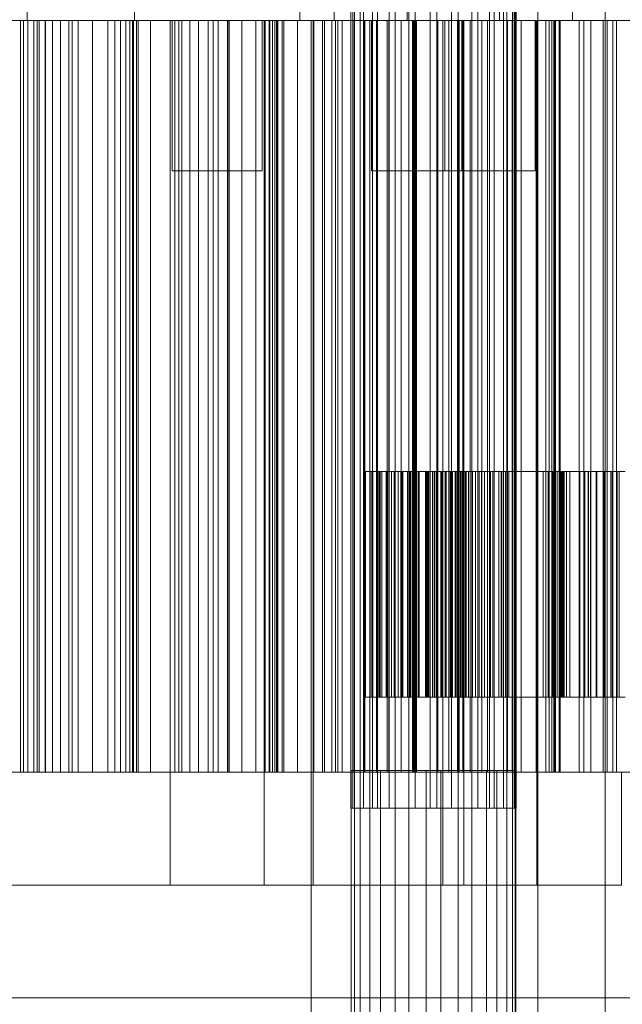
# Model space of a CAD drawing. Header units: millimetres. Extents: x -1970 to 61924, y -58230 to 6847.
# Tile 594 of 656: x 24470 to 24630, y -17512 to -17250. Entities that reach past the tile are written whole.
import ezdxf

# ---------------------------------------------------------------- set-up
doc = ezdxf.new("R2010")
doc.units = ezdxf.units.MM
for name, color, linetype, lineweight in [('COTAS_P', 1, 'Continuous', 0), ('superior_briquetadora', 7, 'Continuous', 0), ('superior_C02', 7, 'Continuous', 0)]:
    doc.layers.add(name, color=color, linetype=linetype, lineweight=lineweight)
doc.dimstyles.new('R19_100', dxfattribs={"dimtxt": 250, "dimasz": 150, "dimexe": 150, "dimexo": 80, "dimgap": 100, "dimtad": 1, "dimtih": 1, "dimtoh": 1, "dimdsep": 46, "dimcen": 0.09, "dimadec": 0, "dimazin": 0, "dimtfac": 1, "dimtdec": 4, "dimtofl": 0, "dimtmove": 0, "dimatfit": 3, "dimfxl": 1, "dimtolj": 1, "dimtzin": 0, "dimarcsym": 0})

# ---------------------------------------------------------------- blocks, each defined once
blk = doc.blocks.new('DIM_R26_29')
at = {"layer": 'COTAS_P'}
for p, q in [((24250.07, -17080), (24400.07, -17035)), ((26750.07, -17080), (26600.07, -17035)), ((24250.07, -17980), (24250.07, -17080)), ((24250.07, -17080), (26750.07, -17080)), ((24250.07, -17080), (24400.07, -17125)), ((26750.07, -17080), (26600.07, -17125)), ((26750.07, -17980), (26750.07, -17080))]:
    blk.add_line(p, q, dxfattribs=at)
blk.add_text('2500 P', height=250, dxfattribs=at).set_placement((25500.07, -16980))

msp = doc.modelspace()

# ---------------------------------------------------------------- linework, layer by layer
at = {"layer": 'superior_briquetadora'}
for p, q in [((24472.067, -17236), (24472.067, -17250)), ((24500.567, -17236), (24500.567, -17250)), ((24544.567, -17236), (24544.567, -17250)), ((24553.641, -17236), (24553.641, -17250)), ((24573.067, -17236), (24573.067, -17250)), ((24597.641, -17236), (24597.641, -17250)), ((24617.067, -17236), (24617.067, -17250)), ((24464.008, -17250), (24473.845, -17250)), ((24469.089, -17250), (24487.379, -17250)), ((24487.57, -17250), (24469.186, -17250)), ((24469.889, -17250), (24472.067, -17250)), ((24470.252, -17250), (24471.091, -17250)), ((24472.197, -17250), (24470.252, -17250)), ((24470.252, -17450), (24470.252, -17250)), ((24471.091, -17250), (24474.682, -17250)), ((24471.091, -17450), (24471.091, -17250)), ((24476.851, -17250), (24472.197, -17250)), ((24472.197, -17450), (24472.197, -17250)), ((24473.845, -17250), (24473.845, -17450)), ((24473.845, -17250), (24475.271, -17250)), ((24474.682, -17250), (24480.886, -17250)), ((24474.682, -17450), (24474.682, -17250)), ((24475.271, -17250), (24475.271, -17450)), ((24475.271, -17250), (24476.94, -17250)), ((24484.035, -17250), (24476.851, -17250)), ((24476.851, -17450), (24476.851, -17250)), ((24476.94, -17250), (24476.94, -17450)), ((24476.94, -17250), (24478.822, -17250)), ((24478.822, -17250), (24478.822, -17450)), ((24478.822, -17250), (24480.899, -17250)), ((24480.886, -17250), (24489.466, -17250)), ((24480.886, -17450), (24480.886, -17250)), ((24480.899, -17250), (24480.899, -17450)), ((24480.899, -17250), (24483.158, -17250)), ((24483.158, -17250), (24483.158, -17450)), ((24483.158, -17250), (24485.59, -17250)), ((24493.474, -17250), (24484.035, -17250)), ((24484.035, -17450), (24484.035, -17250)), ((24485.59, -17250), (24485.59, -17450)), ((24485.59, -17250), (24495.404, -17250)), ((24487.379, -17250), (24504.236, -17250)), ((24504.513, -17250), (24487.57, -17250)), ((24489.466, -17250), (24500.092, -17250)), ((24489.466, -17450), (24489.466, -17250)), ((24504.805, -17250), (24493.474, -17250)), ((24493.474, -17450), (24493.474, -17250)), ((24495.404, -17250), (24495.404, -17450)), ((24495.404, -17250), (24496.91, -17250)), ((24496.91, -17250), (24496.91, -17450)), ((24496.91, -17250), (24498.244, -17250)), ((24498.244, -17250), (24498.244, -17450)), ((24498.244, -17250), (24499.394, -17250)), ((24499.394, -17250), (24499.394, -17450)), ((24499.394, -17250), (24500.349, -17250)), ((24500.092, -17250), (24512.355, -17250)), ((24500.092, -17450), (24500.092, -17250)), ((24500.349, -17250), (24500.349, -17450)), ((24500.349, -17250), (24501.091, -17250)), ((24500.567, -17250), (24502.746, -17250)), ((24501.091, -17250), (24501.091, -17450)), ((24501.091, -17250), (24501.591, -17250)), ((24501.591, -17250), (24501.591, -17450)), ((24501.591, -17250), (24511.334, -17250)), ((24502.746, -17250), (24508.851, -17250)), ((24504.236, -17250), (24519.01, -17250)), ((24519.364, -17250), (24504.513, -17250)), ((24517.591, -17250), (24504.805, -17250)), ((24504.805, -17450), (24504.805, -17250)), ((24508.851, -17250), (24517.672, -17250)), ((24510.067, -17480), (24510.067, -17250)), ((24511.305, -17250), (24510.067, -17250)), ((24510.567, -17250), (24511.756, -17250)), ((24510.567, -17250), (24510.567, -17290)), ((24514.774, -17250), (24511.305, -17250)), ((24511.334, -17250), (24511.334, -17450)), ((24511.334, -17250), (24513.204, -17250)), ((24511.756, -17250), (24515.086, -17250)), ((24512.355, -17250), (24525.784, -17250)), ((24512.355, -17450), (24512.355, -17250)), ((24513.204, -17250), (24513.204, -17450)), ((24513.204, -17250), (24515.315, -17250)), ((24519.786, -17250), (24514.774, -17250)), ((24515.086, -17250), (24519.897, -17250)), ((24515.315, -17250), (24515.315, -17450)), ((24515.315, -17250), (24517.635, -17250)), ((24521.463, -17250), (24517.591, -17250)), ((24517.591, -17450), (24517.591, -17250)), ((24517.635, -17250), (24517.635, -17450)), ((24517.635, -17250), (24520.148, -17250)), ((24517.672, -17250), (24527.463, -17250)), ((24519.01, -17250), (24531.136, -17250)), ((24531.552, -17250), (24519.364, -17250)), ((24525.349, -17250), (24519.786, -17250)), ((24519.897, -17250), (24525.238, -17250)), ((24520.148, -17250), (24520.148, -17450)), ((24520.148, -17250), (24522.84, -17250)), ((24525.303, -17250), (24521.463, -17250)), ((24521.463, -17450), (24521.463, -17250)), ((24522.84, -17250), (24522.84, -17450)), ((24522.84, -17250), (24525.701, -17250)), ((24525.238, -17250), (24530.049, -17250)), ((24529.108, -17250), (24525.303, -17250)), ((24525.303, -17450), (24525.303, -17250)), ((24530.361, -17250), (24525.349, -17250)), ((24525.701, -17250), (24525.701, -17450)), ((24525.701, -17250), (24535.372, -17250)), ((24525.784, -17250), (24539.862, -17250)), ((24525.784, -17450), (24525.784, -17250)), ((24527.463, -17250), (24536.284, -17250)), ((24532.878, -17250), (24529.108, -17250)), ((24529.108, -17450), (24529.108, -17250)), ((24530.049, -17250), (24533.379, -17250)), ((24533.83, -17250), (24530.361, -17250)), ((24531.136, -17250), (24540.146, -17250)), ((24540.608, -17250), (24531.552, -17250)), ((24536.611, -17250), (24532.878, -17250)), ((24532.878, -17450), (24532.878, -17250)), ((24533.379, -17250), (24534.567, -17250)), ((24535.067, -17250), (24533.83, -17250)), ((24534.567, -17250), (24534.567, -17290)), ((24535.067, -17480), (24535.067, -17250)), ((24535.372, -17250), (24535.372, -17450)), ((24535.372, -17250), (24536.393, -17250)), ((24536.284, -17250), (24542.389, -17250)), ((24536.393, -17250), (24536.393, -17450)), ((24536.393, -17250), (24537.242, -17250)), ((24540.304, -17250), (24536.611, -17250)), ((24536.611, -17450), (24536.611, -17250)), ((24537.242, -17250), (24537.242, -17450)), ((24537.242, -17250), (24537.91, -17250)), ((24537.91, -17250), (24537.91, -17450)), ((24537.91, -17250), (24538.386, -17250)), ((24538.386, -17250), (24538.386, -17450)), ((24538.386, -17250), (24538.651, -17250)), ((24538.651, -17250), (24538.651, -17450)), ((24538.651, -17250), (24538.678, -17250)), ((24538.678, -17250), (24538.678, -17450)), ((24538.678, -17250), (24548.232, -17250)), ((24539.862, -17250), (24554.05, -17250)), ((24539.862, -17450), (24539.862, -17250)), ((24540.146, -17250), (24545.694, -17250)), ((24543.957, -17250), (24540.304, -17250)), ((24540.304, -17450), (24540.304, -17250)), ((24546.184, -17250), (24540.608, -17250)), ((24542.389, -17250), (24544.567, -17250)), ((24547.567, -17250), (24543.957, -17250)), ((24543.957, -17450), (24543.957, -17250)), ((24545.694, -17250), (24547.567, -17250)), ((24548.067, -17250), (24546.184, -17250)), ((24547.567, -17250), (24547.567, -17800)), ((24551.134, -17250), (24547.567, -17250)), ((24547.567, -17450), (24547.567, -17250)), ((24548.067, -17250), (24548.067, -17480)), ((24548.232, -17250), (24548.232, -17450)), ((24548.232, -17250), (24550.53, -17250)), ((24550.53, -17250), (24550.53, -17450)), ((24550.53, -17250), (24553.061, -17250)), ((24554.654, -17250), (24551.134, -17250)), ((24551.134, -17450), (24551.134, -17250)), ((24553.061, -17250), (24553.061, -17450)), ((24553.061, -17250), (24555.798, -17250)), ((24553.641, -17250), (24555.82, -17250)), ((24554.05, -17250), (24567.801, -17250)), ((24554.05, -17450), (24554.05, -17250)), ((24558.128, -17250), (24554.654, -17250)), ((24554.654, -17450), (24554.654, -17250)), ((24555.798, -17250), (24555.798, -17450)), ((24555.798, -17250), (24558.722, -17250)), ((24555.82, -17250), (24561.924, -17250)), ((24561.553, -17250), (24558.128, -17250)), ((24558.128, -17450), (24558.128, -17250)), ((24558.722, -17250), (24558.722, -17450)), ((24558.722, -17250), (24561.82, -17250)), ((24564.927, -17250), (24561.553, -17250)), ((24561.553, -17450), (24561.553, -17250)), ((24561.82, -17250), (24561.82, -17450)), ((24561.82, -17250), (24565.083, -17250)), ((24561.924, -17250), (24570.746, -17250)), ((24563.141, -17480), (24563.141, -17250)), ((24564.379, -17250), (24563.141, -17250)), ((24563.641, -17250), (24564.83, -17250)), ((24563.641, -17250), (24563.641, -17290)), ((24567.848, -17250), (24564.379, -17250)), ((24564.83, -17250), (24568.159, -17250)), ((24568.249, -17250), (24564.927, -17250)), ((24564.927, -17450), (24564.927, -17250)), ((24565.083, -17250), (24565.083, -17450)), ((24565.083, -17250), (24574.52, -17250)), ((24567.801, -17250), (24574.552, -17250)), ((24567.801, -17450), (24567.801, -17250)), ((24572.86, -17250), (24567.848, -17250)), ((24568.159, -17250), (24572.971, -17250)), ((24571.518, -17250), (24568.249, -17250)), ((24568.249, -17450), (24568.249, -17250)), ((24570.746, -17250), (24580.537, -17250)), ((24574.733, -17250), (24571.518, -17250)), ((24571.518, -17450), (24571.518, -17250)), ((24578.423, -17250), (24572.86, -17250)), ((24572.971, -17250), (24578.311, -17250)), ((24573.067, -17250), (24575.246, -17250)), ((24574.52, -17250), (24574.52, -17450)), ((24574.52, -17250), (24575.044, -17250)), ((24574.552, -17250), (24581.247, -17250)), ((24574.552, -17450), (24574.552, -17250)), ((24586.499, -17250), (24574.733, -17250)), ((24574.733, -17450), (24574.733, -17250)), ((24574.912, -17250), (24574.912, -17450)), ((24575.357, -17250), (24574.912, -17250)), ((24574.912, -17250), (24584.186, -17250)), ((24575.044, -17250), (24575.044, -17450)), ((24575.044, -17250), (24575.4, -17250)), ((24575.246, -17250), (24581.351, -17250)), ((24575.357, -17250), (24575.357, -17450)), ((24575.571, -17250), (24575.357, -17250)), ((24575.4, -17250), (24575.4, -17450)), ((24575.4, -17250), (24575.58, -17250)), ((24575.571, -17250), (24575.571, -17450)), ((24575.58, -17250), (24575.58, -17450)), ((24578.311, -17250), (24583.123, -17250)), ((24583.435, -17250), (24578.423, -17250)), ((24580.537, -17250), (24589.358, -17250)), ((24581.247, -17250), (24587.882, -17250)), ((24581.247, -17450), (24581.247, -17250)), ((24581.351, -17250), (24590.172, -17250)), ((24582.567, -17480), (24582.567, -17250)), ((24583.805, -17250), (24582.567, -17250)), ((24583.067, -17250), (24584.256, -17250)), ((24583.067, -17250), (24583.067, -17290)), ((24583.123, -17250), (24586.453, -17250)), ((24586.903, -17250), (24583.435, -17250)), ((24587.274, -17250), (24583.805, -17250)), ((24584.186, -17250), (24584.186, -17450)), ((24584.186, -17250), (24586.887, -17250)), ((24584.256, -17250), (24587.586, -17250)), ((24586.453, -17250), (24587.641, -17250)), ((24599.595, -17250), (24586.499, -17250)), ((24586.499, -17450), (24586.499, -17250)), ((24586.887, -17250), (24586.887, -17450)), ((24586.887, -17250), (24589.816, -17250)), ((24588.141, -17250), (24586.903, -17250)), ((24592.286, -17250), (24587.274, -17250)), ((24587.586, -17250), (24592.397, -17250)), ((24587.641, -17250), (24587.641, -17290)), ((24587.882, -17250), (24594.456, -17250)), ((24587.882, -17450), (24587.882, -17250)), ((24588.141, -17480), (24588.141, -17250)), ((24589.358, -17250), (24595.462, -17250)), ((24589.816, -17250), (24589.816, -17450)), ((24589.816, -17250), (24592.942, -17250)), ((24590.172, -17250), (24599.963, -17250)), ((24597.849, -17250), (24592.286, -17250)), ((24592.397, -17250), (24597.738, -17250)), ((24592.942, -17250), (24592.942, -17450)), ((24592.942, -17250), (24596.25, -17250)), ((24594.456, -17250), (24600.964, -17250)), ((24594.456, -17450), (24594.456, -17250)), ((24595.462, -17250), (24597.641, -17250)), ((24596.25, -17250), (24596.25, -17450)), ((24596.25, -17250), (24599.725, -17250)), ((24597.738, -17250), (24602.549, -17250)), ((24602.861, -17250), (24597.849, -17250)), ((24613.516, -17250), (24599.595, -17250)), ((24599.595, -17450), (24599.595, -17250)), ((24599.725, -17250), (24599.725, -17450)), ((24599.725, -17250), (24603.358, -17250)), ((24599.963, -17250), (24608.784, -17250)), ((24600.964, -17250), (24607.404, -17250)), ((24600.964, -17450), (24600.964, -17250)), ((24602.549, -17250), (24605.879, -17250)), ((24606.33, -17250), (24602.861, -17250)), ((24603.358, -17250), (24603.358, -17450)), ((24603.358, -17250), (24612.468, -17250)), ((24605.879, -17250), (24607.067, -17250)), ((24607.567, -17250), (24606.33, -17250)), ((24607.067, -17250), (24607.067, -17290)), ((24607.404, -17250), (24613.773, -17250)), ((24607.404, -17450), (24607.404, -17250)), ((24607.567, -17480), (24607.567, -17250)), ((24608.784, -17250), (24614.889, -17250)), ((24609.944, -17250), (24609.944, -17450)), ((24610.858, -17250), (24609.944, -17250)), ((24609.944, -17250), (24618.847, -17250)), ((24610.858, -17250), (24610.858, -17450)), ((24611.548, -17250), (24610.858, -17250)), ((24611.548, -17250), (24611.548, -17450)), ((24612.041, -17250), (24611.548, -17250)), ((24612.041, -17250), (24612.041, -17450)), ((24612.352, -17250), (24612.041, -17250)), ((24612.352, -17250), (24612.352, -17450)), ((24612.492, -17250), (24612.352, -17250)), ((24612.468, -17250), (24612.468, -17450)), ((24612.468, -17250), (24612.492, -17250)), ((24612.492, -17250), (24612.492, -17450)), ((24627.729, -17250), (24613.516, -17250)), ((24613.516, -17450), (24613.516, -17250)), ((24613.773, -17250), (24620.067, -17250)), ((24613.773, -17450), (24613.773, -17250)), ((24614.889, -17250), (24617.067, -17250)), ((24618.847, -17250), (24618.847, -17450)), ((24618.847, -17250), (24621.928, -17250)), ((24620.067, -17250), (24626.286, -17250)), ((24620.067, -17450), (24620.067, -17250)), ((24621.928, -17250), (24621.928, -17450)), ((24621.928, -17250), (24625.224, -17250)), ((24625.224, -17250), (24625.224, -17450)), ((24625.224, -17250), (24628.711, -17250)), ((24626.286, -17250), (24632.424, -17250)), ((24626.286, -17450), (24626.286, -17250)), ((24641.685, -17250), (24627.729, -17250)), ((24627.729, -17450), (24627.729, -17250)), ((24628.711, -17250), (24628.711, -17450)), ((24628.711, -17250), (24632.37, -17250)), ((24510.567, -17290), (24511.756, -17290)), ((24511.756, -17290), (24515.086, -17290)), ((24515.086, -17290), (24519.897, -17290)), ((24519.897, -17290), (24525.238, -17290)), ((24525.238, -17290), (24530.049, -17290)), ((24530.049, -17290), (24533.379, -17290)), ((24533.379, -17290), (24534.567, -17290)), ((24563.641, -17290), (24564.83, -17290)), ((24564.83, -17290), (24568.159, -17290)), ((24568.159, -17290), (24572.971, -17290)), ((24572.971, -17290), (24578.311, -17290)), ((24578.311, -17290), (24583.123, -17290)), ((24583.067, -17290), (24584.256, -17290)), ((24583.123, -17290), (24586.453, -17290)), ((24584.256, -17290), (24587.586, -17290)), ((24586.453, -17290), (24587.641, -17290)), ((24587.586, -17290), (24592.397, -17290)), ((24592.397, -17290), (24597.738, -17290)), ((24597.738, -17290), (24602.549, -17290)), ((24602.549, -17290), (24605.879, -17290)), ((24605.879, -17290), (24607.067, -17290)), ((24561.569, -17370), (24561.569, -17430)), ((24563.168, -17370), (24561.569, -17370)), ((24561.569, -17370), (24563.515, -17370)), ((24562.043, -17370), (24562.043, -17430)), ((24563.942, -17370), (24562.043, -17370)), ((24562.043, -17370), (24563.833, -17370)), ((24563.168, -17370), (24563.168, -17430)), ((24565.695, -17370), (24563.168, -17370)), ((24563.515, -17370), (24563.515, -17430)), ((24563.515, -17370), (24565.505, -17370)), ((24563.833, -17370), (24563.833, -17430)), ((24563.833, -17370), (24566.381, -17370)), ((24563.942, -17370), (24563.942, -17430)), ((24565.888, -17370), (24563.942, -17370)), ((24565.505, -17370), (24565.505, -17430)), ((24565.505, -17370), (24567.533, -17370)), ((24565.695, -17370), (24565.695, -17430)), ((24568.204, -17370), (24565.695, -17370)), ((24565.888, -17370), (24565.888, -17430)), ((24567.876, -17370), (24565.888, -17370)), ((24566.381, -17370), (24566.381, -17430)), ((24566.381, -17370), (24568.908, -17370)), ((24567.533, -17370), (24567.533, -17430)), ((24567.533, -17370), (24569.598, -17370)), ((24567.876, -17370), (24567.876, -17430)), ((24569.904, -17370), (24567.876, -17370)), ((24568.204, -17370), (24568.204, -17430)), ((24570.69, -17370), (24568.204, -17370)), ((24568.908, -17370), (24568.908, -17430)), ((24568.908, -17370), (24571.408, -17370)), ((24569.598, -17370), (24569.598, -17430)), ((24569.598, -17370), (24571.694, -17370)), ((24569.904, -17370), (24569.904, -17430)), ((24571.968, -17370), (24569.904, -17370)), ((24570.69, -17370), (24570.69, -17430)), ((24573.145, -17370), (24570.69, -17370)), ((24571.408, -17370), (24571.408, -17430)), ((24571.408, -17370), (24573.873, -17370)), ((24571.694, -17370), (24571.694, -17430)), ((24571.694, -17370), (24573.819, -17370)), ((24571.968, -17370), (24571.968, -17430)), ((24574.065, -17370), (24571.968, -17370)), ((24573.145, -17370), (24573.145, -17430)), ((24575.563, -17370), (24573.145, -17370)), ((24573.819, -17370), (24573.819, -17430)), ((24573.819, -17370), (24575.971, -17370)), ((24573.873, -17370), (24573.873, -17430)), ((24573.873, -17370), (24576.297, -17370)), ((24574.065, -17370), (24574.065, -17430)), ((24576.195, -17370), (24574.065, -17370)), ((24575.563, -17370), (24575.563, -17430)), ((24577.933, -17370), (24575.563, -17370)), ((24575.971, -17370), (24575.971, -17430)), ((24575.971, -17370), (24578.154, -17370)), ((24576.195, -17370), (24576.195, -17430)), ((24578.363, -17370), (24576.195, -17370)), ((24576.297, -17370), (24576.297, -17430)), ((24576.297, -17370), (24578.668, -17370)), ((24577.933, -17370), (24577.933, -17430)), ((24580.241, -17370), (24577.933, -17370)), ((24578.154, -17370), (24578.154, -17430)), ((24578.154, -17370), (24588.463, -17370)), ((24578.363, -17370), (24578.363, -17430)), ((24588.646, -17370), (24578.363, -17370)), ((24578.668, -17370), (24578.668, -17430)), ((24578.668, -17370), (24580.973, -17370)), ((24578.813, -17370), (24578.813, -17430)), ((24583.485, -17370), (24578.813, -17370)), ((24578.813, -17370), (24579.772, -17370)), ((24579.772, -17370), (24579.772, -17430)), ((24579.772, -17370), (24580.83, -17370)), ((24580.241, -17370), (24580.241, -17430)), ((24582.453, -17370), (24580.241, -17370)), ((24580.334, -17370), (24580.334, -17430)), ((24581.228, -17370), (24580.334, -17370)), ((24580.334, -17370), (24585.158, -17370)), ((24580.83, -17370), (24580.83, -17430)), ((24580.83, -17370), (24581.987, -17370)), ((24580.973, -17370), (24580.973, -17430)), ((24580.973, -17370), (24583.174, -17370)), ((24581.228, -17370), (24581.228, -17430)), ((24582.225, -17370), (24581.228, -17370)), ((24581.987, -17370), (24581.987, -17430)), ((24581.987, -17370), (24583.241, -17370)), ((24582.225, -17370), (24582.225, -17430)), ((24583.322, -17370), (24582.225, -17370)), ((24582.453, -17370), (24582.453, -17430)), ((24592.221, -17370), (24582.453, -17370)), ((24583.174, -17370), (24583.174, -17430)), ((24583.174, -17370), (24592.851, -17370)), ((24583.241, -17370), (24583.241, -17430)), ((24583.241, -17370), (24584.594, -17370)), ((24583.322, -17370), (24583.322, -17430)), ((24584.521, -17370), (24583.322, -17370)), ((24583.485, -17370), (24583.485, -17430)), ((24586.139, -17370), (24583.485, -17370)), ((24584.521, -17370), (24584.521, -17430)), ((24585.822, -17370), (24584.521, -17370)), ((24584.594, -17370), (24584.594, -17430)), ((24584.594, -17370), (24586.052, -17370)), ((24585.158, -17370), (24585.158, -17430)), ((24585.158, -17370), (24587.803, -17370)), ((24585.822, -17370), (24585.822, -17430)), ((24587.232, -17370), (24585.822, -17370)), ((24586.052, -17370), (24586.052, -17430)), ((24586.052, -17370), (24587.625, -17370)), ((24586.139, -17370), (24586.139, -17430)), ((24588.715, -17370), (24586.139, -17370)), ((24587.232, -17370), (24587.232, -17430)), ((24588.761, -17370), (24587.232, -17370)), ((24587.625, -17370), (24587.625, -17430)), ((24587.625, -17370), (24589.357, -17370)), ((24587.803, -17370), (24587.803, -17430)), ((24587.803, -17370), (24590.367, -17370)), ((24588.463, -17370), (24588.463, -17430)), ((24588.463, -17370), (24588.646, -17370)), ((24588.646, -17370), (24588.646, -17430)), ((24588.715, -17370), (24588.715, -17430)), ((24591.205, -17370), (24588.715, -17370)), ((24588.761, -17370), (24588.761, -17430)), ((24590.456, -17370), (24588.761, -17370)), ((24589.357, -17370), (24589.357, -17430)), ((24589.357, -17370), (24598.256, -17370)), ((24590.367, -17370), (24590.367, -17430)), ((24590.367, -17370), (24592.842, -17370)), ((24590.456, -17370), (24590.456, -17430)), ((24599.217, -17370), (24590.456, -17370)), ((24591.205, -17370), (24591.205, -17430)), ((24593.602, -17370), (24591.205, -17370)), ((24592.221, -17370), (24592.221, -17430)), ((24598.256, -17370), (24592.221, -17370)), ((24592.842, -17370), (24592.842, -17430)), ((24592.842, -17370), (24595.221, -17370)), ((24592.851, -17370), (24592.851, -17430)), ((24592.851, -17370), (24599.217, -17370)), ((24593.602, -17370), (24593.602, -17430)), ((24595.894, -17370), (24593.602, -17370)), ((24595.221, -17370), (24595.221, -17430)), ((24595.221, -17370), (24597.492, -17370)), ((24595.894, -17370), (24595.894, -17430)), ((24598.068, -17370), (24595.894, -17370)), ((24597.492, -17370), (24597.492, -17430)), ((24597.492, -17370), (24599.64, -17370)), ((24598.068, -17370), (24598.068, -17430)), ((24600.097, -17370), (24598.068, -17370)), ((24598.256, -17370), (24598.256, -17430)), ((24599.217, -17370), (24599.217, -17430)), ((24599.64, -17370), (24599.64, -17430)), ((24599.64, -17370), (24601.641, -17370)), ((24600.097, -17370), (24600.097, -17430)), ((24601.916, -17370), (24600.097, -17370)), ((24601.641, -17370), (24601.641, -17430)), ((24601.641, -17370), (24603.424, -17370)), ((24601.916, -17370), (24601.916, -17430)), ((24609.234, -17370), (24601.916, -17370)), ((24603.424, -17370), (24603.424, -17430)), ((24603.424, -17370), (24610.553, -17370)), ((24609.234, -17370), (24609.234, -17430)), ((24620.292, -17370), (24609.234, -17370)), ((24610.553, -17370), (24610.553, -17430)), ((24610.553, -17370), (24621.84, -17370)), ((24611.85, -17370), (24611.85, -17430)), ((24611.933, -17370), (24611.85, -17370)), ((24611.85, -17370), (24611.905, -17370)), ((24611.905, -17370), (24611.905, -17430)), ((24611.905, -17370), (24612.1, -17370)), ((24611.933, -17370), (24611.933, -17430)), ((24612.151, -17370), (24611.933, -17370)), ((24612.1, -17370), (24612.1, -17430)), ((24612.1, -17370), (24612.443, -17370)), ((24612.151, -17370), (24612.151, -17430)), ((24618.97, -17370), (24612.151, -17370)), ((24612.443, -17370), (24612.443, -17430)), ((24612.443, -17370), (24612.945, -17370)), ((24612.945, -17370), (24612.945, -17430)), ((24612.945, -17370), (24613.628, -17370)), ((24613.628, -17370), (24613.628, -17430)), ((24613.628, -17370), (24614.566, -17370)), ((24613.969, -17370), (24613.969, -17430)), ((24614.101, -17370), (24613.969, -17370)), ((24613.969, -17370), (24613.98, -17370)), ((24613.98, -17370), (24613.98, -17430)), ((24613.98, -17370), (24614.13, -17370)), ((24614.101, -17370), (24614.101, -17430)), ((24614.382, -17370), (24614.101, -17370)), ((24614.13, -17370), (24614.13, -17430)), ((24614.13, -17370), (24614.416, -17370)), ((24614.382, -17370), (24614.382, -17430)), ((24614.824, -17370), (24614.382, -17370)), ((24614.416, -17370), (24614.416, -17430)), ((24614.416, -17370), (24621.319, -17370)), ((24614.566, -17370), (24614.566, -17430)), ((24614.566, -17370), (24620.292, -17370)), ((24614.824, -17370), (24614.824, -17430)), ((24615.45, -17370), (24614.824, -17370)), ((24615.45, -17370), (24615.45, -17430)), ((24616.336, -17370), (24615.45, -17370)), ((24616.336, -17370), (24616.336, -17430)), ((24621.84, -17370), (24616.336, -17370)), ((24618.97, -17370), (24618.97, -17430)), ((24621.226, -17370), (24618.97, -17370)), ((24620.292, -17370), (24620.292, -17430)), ((24621.226, -17370), (24621.226, -17430)), ((24623.358, -17370), (24621.226, -17370)), ((24621.319, -17370), (24621.319, -17430)), ((24621.319, -17370), (24623.538, -17370)), ((24621.84, -17370), (24621.84, -17430)), ((24623.358, -17370), (24623.358, -17430)), ((24625.36, -17370), (24623.358, -17370)), ((24623.538, -17370), (24623.538, -17430)), ((24623.538, -17370), (24625.631, -17370)), ((24625.36, -17370), (24625.36, -17430)), ((24627.223, -17370), (24625.36, -17370)), ((24625.631, -17370), (24625.631, -17430)), ((24625.631, -17370), (24627.592, -17370)), ((24627.223, -17370), (24627.223, -17430)), ((24628.937, -17370), (24627.223, -17370)), ((24627.592, -17370), (24627.592, -17430)), ((24627.592, -17370), (24629.412, -17370)), ((24628.937, -17370), (24628.937, -17430)), ((24630.483, -17370), (24628.937, -17370)), ((24629.412, -17370), (24629.412, -17430)), ((24629.412, -17370), (24631.08, -17370)), ((24563.168, -17430), (24561.569, -17430)), ((24561.569, -17430), (24563.515, -17430)), ((24563.942, -17430), (24562.043, -17430)), ((24562.043, -17430), (24563.833, -17430)), ((24565.695, -17430), (24563.168, -17430)), ((24563.515, -17430), (24565.505, -17430)), ((24563.833, -17430), (24566.381, -17430)), ((24565.888, -17430), (24563.942, -17430)), ((24565.505, -17430), (24567.533, -17430)), ((24568.204, -17430), (24565.695, -17430)), ((24567.876, -17430), (24565.888, -17430)), ((24566.381, -17430), (24568.908, -17430)), ((24567.533, -17430), (24569.598, -17430)), ((24569.904, -17430), (24567.876, -17430)), ((24570.69, -17430), (24568.204, -17430)), ((24568.908, -17430), (24571.408, -17430)), ((24569.598, -17430), (24571.694, -17430)), ((24571.968, -17430), (24569.904, -17430)), ((24573.145, -17430), (24570.69, -17430)), ((24571.408, -17430), (24573.873, -17430)), ((24571.694, -17430), (24573.819, -17430)), ((24574.065, -17430), (24571.968, -17430)), ((24575.563, -17430), (24573.145, -17430)), ((24573.819, -17430), (24575.971, -17430)), ((24573.873, -17430), (24576.297, -17430)), ((24576.195, -17430), (24574.065, -17430)), ((24577.933, -17430), (24575.563, -17430)), ((24575.971, -17430), (24578.154, -17430)), ((24578.363, -17430), (24576.195, -17430)), ((24576.297, -17430), (24578.668, -17430)), ((24580.241, -17430), (24577.933, -17430)), ((24578.154, -17430), (24588.463, -17430)), ((24588.646, -17430), (24578.363, -17430)), ((24578.668, -17430), (24580.973, -17430)), ((24583.485, -17430), (24578.813, -17430)), ((24578.813, -17430), (24579.772, -17430)), ((24579.772, -17430), (24580.83, -17430)), ((24582.453, -17430), (24580.241, -17430)), ((24581.228, -17430), (24580.334, -17430)), ((24580.334, -17430), (24585.158, -17430)), ((24580.83, -17430), (24581.987, -17430)), ((24580.973, -17430), (24583.174, -17430)), ((24582.225, -17430), (24581.228, -17430)), ((24581.987, -17430), (24583.241, -17430)), ((24583.322, -17430), (24582.225, -17430)), ((24592.221, -17430), (24582.453, -17430)), ((24583.174, -17430), (24592.851, -17430)), ((24583.241, -17430), (24584.594, -17430)), ((24584.521, -17430), (24583.322, -17430)), ((24586.139, -17430), (24583.485, -17430)), ((24585.822, -17430), (24584.521, -17430)), ((24584.594, -17430), (24586.052, -17430)), ((24585.158, -17430), (24587.803, -17430)), ((24587.232, -17430), (24585.822, -17430)), ((24586.052, -17430), (24587.625, -17430)), ((24588.715, -17430), (24586.139, -17430)), ((24588.761, -17430), (24587.232, -17430)), ((24587.625, -17430), (24589.357, -17430)), ((24587.803, -17430), (24590.367, -17430)), ((24588.463, -17430), (24588.646, -17430)), ((24591.205, -17430), (24588.715, -17430)), ((24590.456, -17430), (24588.761, -17430)), ((24589.357, -17430), (24598.256, -17430)), ((24590.367, -17430), (24592.842, -17430)), ((24599.217, -17430), (24590.456, -17430)), ((24593.602, -17430), (24591.205, -17430)), ((24598.256, -17430), (24592.221, -17430)), ((24592.842, -17430), (24595.221, -17430)), ((24592.851, -17430), (24599.217, -17430)), ((24595.894, -17430), (24593.602, -17430)), ((24595.221, -17430), (24597.492, -17430)), ((24598.068, -17430), (24595.894, -17430)), ((24597.492, -17430), (24599.64, -17430)), ((24600.097, -17430), (24598.068, -17430)), ((24599.64, -17430), (24601.641, -17430)), ((24601.916, -17430), (24600.097, -17430)), ((24601.641, -17430), (24603.424, -17430)), ((24609.234, -17430), (24601.916, -17430)), ((24603.424, -17430), (24610.553, -17430)), ((24620.292, -17430), (24609.234, -17430)), ((24610.553, -17430), (24621.84, -17430)), ((24611.933, -17430), (24611.85, -17430)), ((24611.85, -17430), (24611.905, -17430)), ((24611.905, -17430), (24612.1, -17430)), ((24612.151, -17430), (24611.933, -17430)), ((24612.1, -17430), (24612.443, -17430)), ((24618.97, -17430), (24612.151, -17430)), ((24612.443, -17430), (24612.945, -17430)), ((24612.945, -17430), (24613.628, -17430)), ((24613.628, -17430), (24614.566, -17430)), ((24614.101, -17430), (24613.969, -17430)), ((24613.969, -17430), (24613.98, -17430)), ((24613.98, -17430), (24614.13, -17430)), ((24614.382, -17430), (24614.101, -17430)), ((24614.13, -17430), (24614.416, -17430)), ((24614.824, -17430), (24614.382, -17430)), ((24614.416, -17430), (24621.319, -17430)), ((24614.566, -17430), (24620.292, -17430)), ((24615.45, -17430), (24614.824, -17430)), ((24616.336, -17430), (24615.45, -17430)), ((24621.84, -17430), (24616.336, -17430)), ((24621.226, -17430), (24618.97, -17430)), ((24623.358, -17430), (24621.226, -17430)), ((24621.319, -17430), (24623.538, -17430)), ((24625.36, -17430), (24623.358, -17430)), ((24623.538, -17430), (24625.631, -17430)), ((24627.223, -17430), (24625.36, -17430)), ((24625.631, -17430), (24627.592, -17430)), ((24628.937, -17430), (24627.223, -17430)), ((24627.592, -17430), (24629.412, -17430)), ((24630.483, -17430), (24628.937, -17430)), ((24629.412, -17430), (24631.08, -17430)), ((24479.188, -17450), (24459.812, -17450)), ((24464.008, -17450), (24473.845, -17450)), ((24472.197, -17450), (24470.252, -17450)), ((24470.252, -17450), (24471.091, -17450)), ((24471.091, -17450), (24474.682, -17450)), ((24476.851, -17450), (24472.197, -17450)), ((24473.845, -17450), (24475.271, -17450)), ((24474.682, -17450), (24480.886, -17450)), ((24475.271, -17450), (24476.94, -17450)), ((24484.035, -17450), (24476.851, -17450)), ((24476.94, -17450), (24478.822, -17450)), ((24478.822, -17450), (24480.899, -17450)), ((24498.223, -17450), (24479.188, -17450)), ((24480.886, -17450), (24489.466, -17450)), ((24480.899, -17450), (24483.158, -17450)), ((24483.158, -17450), (24485.59, -17450)), ((24493.474, -17450), (24484.035, -17450)), ((24485.59, -17450), (24495.404, -17450)), ((24489.466, -17450), (24500.092, -17450)), ((24504.805, -17450), (24493.474, -17450)), ((24495.404, -17450), (24496.91, -17450)), ((24496.91, -17450), (24498.244, -17450)), ((24516.692, -17450), (24498.223, -17450)), ((24498.244, -17450), (24499.394, -17450)), ((24499.394, -17450), (24500.349, -17450)), ((24500.092, -17450), (24512.355, -17450)), ((24500.349, -17450), (24501.091, -17450)), ((24501.091, -17450), (24501.591, -17450)), ((24501.591, -17450), (24511.334, -17450)), ((24517.591, -17450), (24504.805, -17450)), ((24511.334, -17450), (24513.204, -17450)), ((24512.355, -17450), (24525.784, -17450)), ((24513.204, -17450), (24515.315, -17450)), ((24515.315, -17450), (24517.635, -17450)), ((24534.381, -17450), (24516.692, -17450)), ((24521.463, -17450), (24517.591, -17450)), ((24517.635, -17450), (24520.148, -17450)), ((24520.148, -17450), (24522.84, -17450)), ((24525.303, -17450), (24521.463, -17450)), ((24522.84, -17450), (24525.701, -17450)), ((24529.108, -17450), (24525.303, -17450)), ((24525.701, -17450), (24535.372, -17450)), ((24525.784, -17450), (24539.862, -17450)), ((24532.878, -17450), (24529.108, -17450)), ((24536.611, -17450), (24532.878, -17450)), ((24551.081, -17450), (24534.381, -17450)), ((24535.372, -17450), (24536.393, -17450)), ((24536.393, -17450), (24537.242, -17450)), ((24540.304, -17450), (24536.611, -17450)), ((24537.242, -17450), (24537.91, -17450)), ((24537.91, -17450), (24538.386, -17450)), ((24538.386, -17450), (24538.651, -17450)), ((24538.651, -17450), (24538.678, -17450)), ((24538.678, -17450), (24548.232, -17450)), ((24539.862, -17450), (24554.05, -17450)), ((24543.957, -17450), (24540.304, -17450)), ((24547.567, -17450), (24543.957, -17450)), ((24551.134, -17450), (24547.567, -17450)), ((24548.232, -17450), (24550.53, -17450)), ((24550.53, -17450), (24553.061, -17450)), ((24566.597, -17450), (24551.081, -17450)), ((24554.654, -17450), (24551.134, -17450)), ((24553.061, -17450), (24555.798, -17450)), ((24554.05, -17450), (24567.801, -17450)), ((24558.128, -17450), (24554.654, -17450)), ((24555.798, -17450), (24558.722, -17450)), ((24561.553, -17450), (24558.128, -17450)), ((24558.722, -17450), (24561.82, -17450)), ((24564.927, -17450), (24561.553, -17450)), ((24561.82, -17450), (24565.083, -17450)), ((24568.249, -17450), (24564.927, -17450)), ((24565.083, -17450), (24574.52, -17450)), ((24580.747, -17450), (24566.597, -17450)), ((24567.801, -17450), (24574.552, -17450)), ((24571.518, -17450), (24568.249, -17450)), ((24574.733, -17450), (24571.518, -17450)), ((24574.52, -17450), (24575.044, -17450)), ((24574.552, -17450), (24581.247, -17450)), ((24586.499, -17450), (24574.733, -17450)), ((24575.357, -17450), (24574.912, -17450)), ((24574.912, -17450), (24584.186, -17450)), ((24575.044, -17450), (24575.4, -17450)), ((24575.571, -17450), (24575.357, -17450)), ((24575.4, -17450), (24575.58, -17450)), ((24593.364, -17450), (24580.747, -17450)), ((24581.247, -17450), (24587.882, -17450)), ((24584.186, -17450), (24586.887, -17450)), ((24599.595, -17450), (24586.499, -17450)), ((24586.887, -17450), (24589.816, -17450)), ((24587.882, -17450), (24594.456, -17450)), ((24589.816, -17450), (24592.942, -17450)), ((24592.942, -17450), (24596.25, -17450)), ((24604.302, -17450), (24593.364, -17450)), ((24594.456, -17450), (24600.964, -17450)), ((24596.25, -17450), (24599.725, -17450)), ((24613.516, -17450), (24599.595, -17450)), ((24599.725, -17450), (24603.358, -17450)), ((24600.964, -17450), (24607.404, -17450)), ((24603.358, -17450), (24612.468, -17450)), ((24613.431, -17450), (24604.302, -17450)), ((24607.404, -17450), (24613.773, -17450)), ((24610.858, -17450), (24609.944, -17450)), ((24609.944, -17450), (24618.847, -17450)), ((24611.548, -17450), (24610.858, -17450)), ((24612.041, -17450), (24611.548, -17450)), ((24612.352, -17450), (24612.041, -17450)), ((24612.492, -17450), (24612.352, -17450)), ((24612.468, -17450), (24612.492, -17450)), ((24620.645, -17450), (24613.431, -17450)), ((24627.729, -17450), (24613.516, -17450)), ((24613.773, -17450), (24620.067, -17450)), ((24618.847, -17450), (24621.928, -17450)), ((24620.067, -17450), (24626.286, -17450)), ((24625.859, -17450), (24620.645, -17450)), ((24621.928, -17450), (24625.224, -17450)), ((24625.224, -17450), (24628.711, -17450)), ((24629.012, -17450), (24625.859, -17450)), ((24626.286, -17450), (24632.424, -17450)), ((24641.685, -17450), (24627.729, -17450)), ((24628.711, -17450), (24632.37, -17450)), ((24630.067, -17450), (24629.012, -17450)), ((24630.067, -17450), (24630.067, -17480)), ((24459.812, -17480), (24479.188, -17480)), ((24487.57, -17480), (24469.186, -17480)), ((24479.188, -17480), (24498.223, -17480)), ((24504.513, -17480), (24487.57, -17480)), ((24498.223, -17480), (24516.692, -17480)), ((24519.364, -17480), (24504.513, -17480)), ((24511.305, -17480), (24510.067, -17480)), ((24514.774, -17480), (24511.305, -17480)), ((24519.786, -17480), (24514.774, -17480)), ((24516.692, -17480), (24534.381, -17480)), ((24531.552, -17480), (24519.364, -17480)), ((24525.349, -17480), (24519.786, -17480)), ((24530.361, -17480), (24525.349, -17480)), ((24533.83, -17480), (24530.361, -17480)), ((24540.608, -17480), (24531.552, -17480)), ((24535.067, -17480), (24533.83, -17480)), ((24534.381, -17480), (24551.081, -17480)), ((24546.184, -17480), (24540.608, -17480)), ((24548.067, -17480), (24546.184, -17480)), ((24551.081, -17480), (24566.597, -17480)), ((24564.379, -17480), (24563.141, -17480)), ((24567.848, -17480), (24564.379, -17480)), ((24566.597, -17480), (24580.747, -17480)), ((24572.86, -17480), (24567.848, -17480)), ((24578.423, -17480), (24572.86, -17480)), ((24583.435, -17480), (24578.423, -17480)), ((24580.747, -17480), (24593.364, -17480)), ((24583.805, -17480), (24582.567, -17480)), ((24586.903, -17480), (24583.435, -17480)), ((24587.274, -17480), (24583.805, -17480)), ((24588.141, -17480), (24586.903, -17480)), ((24592.286, -17480), (24587.274, -17480)), ((24597.849, -17480), (24592.286, -17480)), ((24593.364, -17480), (24604.302, -17480)), ((24602.861, -17480), (24597.849, -17480)), ((24606.33, -17480), (24602.861, -17480)), ((24604.302, -17480), (24613.431, -17480)), ((24607.567, -17480), (24606.33, -17480)), ((24613.431, -17480), (24620.645, -17480)), ((24620.645, -17480), (24625.859, -17480)), ((24625.859, -17480), (24629.012, -17480)), ((24629.012, -17480), (24630.067, -17480)), ((23750.067, -17510), (25950.067, -17510)), ((23900.067, -17510), (25800.067, -17510))]:
    msp.add_line(p, q, dxfattribs=at)
at = {"layer": 'superior_C02'}
for p, q in [((24601.837, -17177), (24601.837, -17580)), ((24607.798, -17580), (24607.798, -17177)), ((24625.701, -17580), (24625.701, -17177)), ((24558.086, -17459.5), (24558.086, -17185)), ((24558.602, -17459.5), (24558.602, -17185)), ((24559.067, -17459.5), (24559.067, -17185)), ((24560.582, -17459.5), (24560.582, -17185)), ((24561.48, -17459.5), (24561.48, -17185)), ((24563.889, -17459.5), (24563.889, -17185)), ((24565.159, -17459.5), (24565.159, -17185)), ((24568.299, -17459.5), (24568.299, -17185)), ((24569.855, -17459.5), (24569.855, -17185)), ((24573.51, -17459.5), (24573.51, -17185)), ((24575.246, -17459.5), (24575.246, -17185)), ((24579.169, -17459.5), (24579.169, -17185)), ((24580.966, -17459.5), (24580.966, -17185)), ((24584.889, -17459.5), (24584.889, -17185)), ((24586.625, -17459.5), (24586.625, -17185)), ((24590.28, -17459.5), (24590.28, -17185)), ((24591.836, -17459.5), (24591.836, -17185)), ((24594.976, -17459.5), (24594.976, -17185)), ((24596.246, -17459.5), (24596.246, -17185)), ((24598.655, -17459.5), (24598.655, -17185)), ((24599.553, -17459.5), (24599.553, -17185)), ((24601.068, -17185), (24601.068, -17459.5)), ((24601.533, -17459.5), (24601.533, -17185)), ((24602.049, -17459.5), (24602.049, -17185)), ((24559.067, -17449.5), (24558.157, -17449.5)), ((24558.157, -17449.5), (24560.582, -17449.5)), ((24558.157, -17449.5), (24558.157, -17549.5)), ((24563.175, -17449.5), (24559.067, -17449.5)), ((24559.067, -17449.5), (24559.067, -17549.5)), ((24560.582, -17449.5), (24565.973, -17449.5)), ((24560.582, -17449.5), (24560.582, -17549.5)), ((24569.855, -17449.5), (24563.175, -17449.5)), ((24563.175, -17449.5), (24563.175, -17549.5)), ((24565.973, -17449.5), (24573.51, -17449.5)), ((24565.973, -17449.5), (24565.973, -17549.5)), ((24578.089, -17449.5), (24569.855, -17449.5)), ((24569.855, -17449.5), (24569.855, -17549.5)), ((24573.51, -17449.5), (24582.046, -17449.5)), ((24573.51, -17449.5), (24573.51, -17549.5)), ((24586.625, -17449.5), (24578.089, -17449.5)), ((24578.089, -17449.5), (24578.089, -17549.5)), ((24582.046, -17449.5), (24590.28, -17449.5)), ((24582.046, -17449.5), (24582.046, -17549.5)), ((24594.162, -17449.5), (24586.625, -17449.5)), ((24586.625, -17449.5), (24586.625, -17549.5)), ((24590.28, -17449.5), (24596.96, -17449.5)), ((24590.28, -17449.5), (24590.28, -17549.5)), ((24599.553, -17449.5), (24594.162, -17449.5)), ((24594.162, -17449.5), (24594.162, -17549.5)), ((24596.96, -17449.5), (24601.068, -17449.5)), ((24596.96, -17449.5), (24596.96, -17549.5)), ((24601.978, -17449.5), (24599.553, -17449.5)), ((24599.553, -17449.5), (24599.553, -17549.5)), ((24601.068, -17449.5), (24601.978, -17449.5)), ((24601.068, -17549.5), (24601.068, -17449.5)), ((24601.978, -17449.5), (24601.978, -17549.5)), ((24559.067, -17459.5), (24558.086, -17459.5)), ((24558.086, -17459.5), (24558.602, -17459.5)), ((24558.602, -17459.5), (24560.582, -17459.5)), ((24561.48, -17459.5), (24559.067, -17459.5)), ((24560.582, -17459.5), (24563.889, -17459.5)), ((24565.159, -17459.5), (24561.48, -17459.5)), ((24563.889, -17459.5), (24568.299, -17459.5)), ((24569.855, -17459.5), (24565.159, -17459.5)), ((24568.299, -17459.5), (24573.51, -17459.5)), ((24575.246, -17459.5), (24569.855, -17459.5)), ((24573.51, -17459.5), (24579.169, -17459.5)), ((24580.966, -17459.5), (24575.246, -17459.5)), ((24579.169, -17459.5), (24584.889, -17459.5)), ((24586.625, -17459.5), (24580.966, -17459.5)), ((24584.889, -17459.5), (24590.28, -17459.5)), ((24591.836, -17459.5), (24586.625, -17459.5)), ((24590.28, -17459.5), (24594.976, -17459.5)), ((24596.246, -17459.5), (24591.836, -17459.5)), ((24594.976, -17459.5), (24598.655, -17459.5)), ((24599.553, -17459.5), (24596.246, -17459.5)), ((24598.655, -17459.5), (24601.068, -17459.5)), ((24601.533, -17459.5), (24599.553, -17459.5)), ((24601.068, -17459.5), (24602.049, -17459.5)), ((24602.049, -17459.5), (24601.533, -17459.5))]:
    msp.add_line(p, q, dxfattribs=at)

# ---------------------------------------------------------------- dimensions: what is measured, and where the dimension line sits
at = {"layer": 'COTAS_P'}
dim = msp.add_aligned_dim(p1=(24250.067, -17980), p2=(26750.067, -17980), distance=900, text='<> P', dimstyle='R19_100', dxfattribs=at)
dim.commit()
dim.dimension.update_dxf_attribs({"geometry": 'DIM_R26_29', "text_midpoint": (25500.067, -17080)})

doc.saveas('drawing.dxf')
